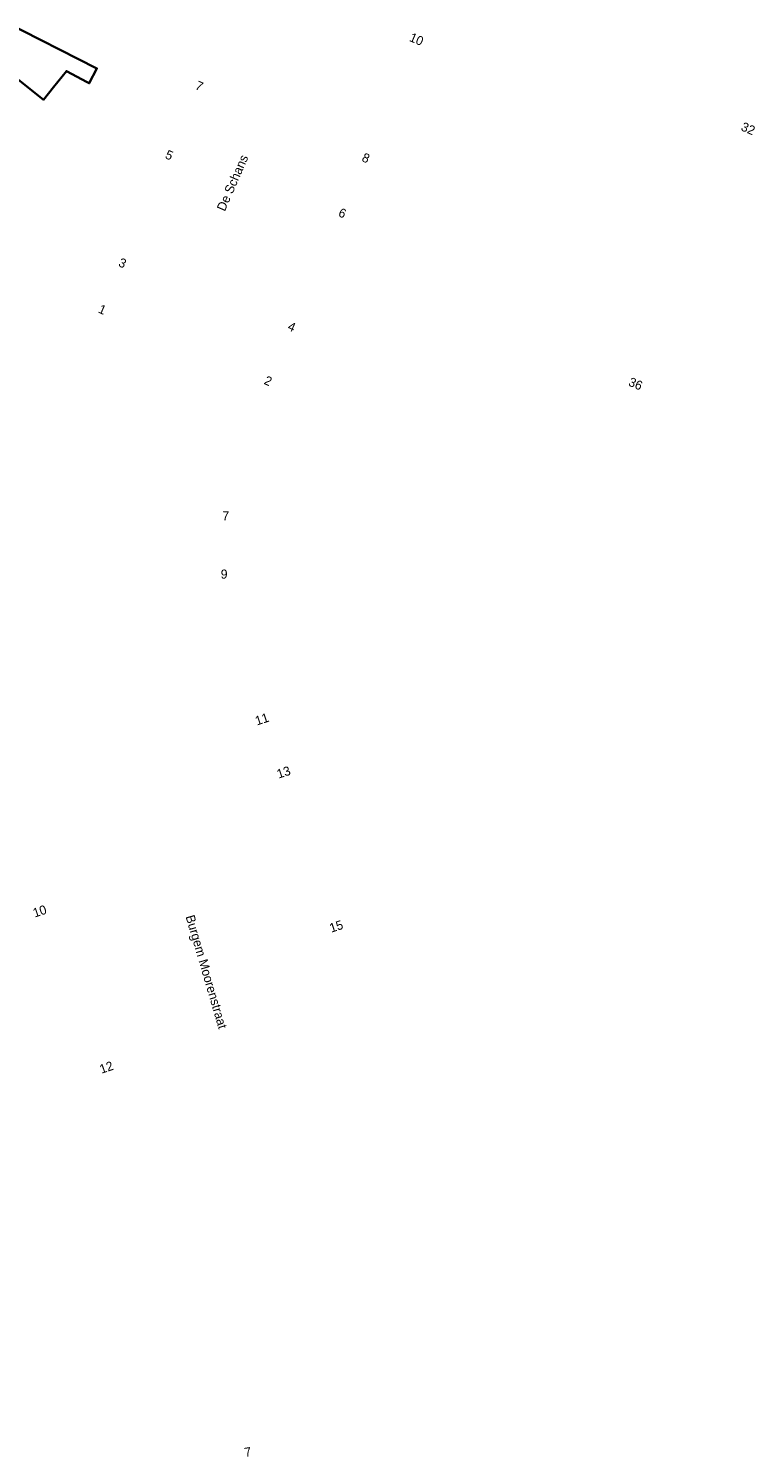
# Model space of a CAD drawing. Header units: metres. Extents: x 169249 to 194689, y 406250 to 412203.
# Tile 327 of 442: x 187961 to 188041, y 411205 to 411362. Entities that reach past the tile are written whole.
import ezdxf
from ezdxf.enums import TextEntityAlignment as Align

# ---------------------------------------------------------------- set-up
doc = ezdxf.new("R2010")
doc.units = ezdxf.units.M
doc.layers.add('BGT_NLCS_N264$0$B-WE-OG-TOPOGRAFIE_BEBOUWING-G', color=252, linetype='CONTINUOUS', lineweight=35)
doc.layers.add('X-XX-AL-REFERENTIE-G', color=7, linetype='CONTINUOUS', lineweight=18)
doc.layers.add('BGT_NLCS_N264$0$Label_Nummeraanduidingreeks', color=252, linetype='CONTINUOUS')
doc.layers.add('BGT_NLCS_N264$0$Label_Openbareruimte', color=252, linetype='CONTINUOUS')
doc.styles.add('BGT_NLCS_N264$0$STANDARD', font='txt')

# ---------------------------------------------------------------- blocks, each defined once
blk = doc.blocks.new('BGT_NLCS_N264')
at = {"layer": 'BGT_NLCS_N264$0$B-WE-OG-TOPOGRAFIE_BEBOUWING-G'}
blk.add_polyline3d([(187958.74, 411362.73, 13.29), (187968.97, 411357.55, 13.08), (187968.13, 411355.91, 13.26), (187967.89, 411356.04, 13.27), (187965.62, 411357.25, 13.33), (187964.21, 411355.5, 13.31), (187963.1, 411354.11, 13.3), (187960.32, 411356.32, 13.46)], dxfattribs=at)
at = {"layer": 'BGT_NLCS_N264$0$Label_Nummeraanduidingreeks', "color": 7, "lineweight": 18, "style": 'BGT_NLCS_N264$0$STANDARD'}
for s, rotation, p in [('10', -23.1, (188004.06, 411360.75)), ('7', -23.4, (187980.21, 411355.62)), ('32', -23.3, (188040.47, 411350.94)), ('5', -23.4, (187976.91, 411348.02)), ('8', -23.1, (187998.5, 411347.71)), ('6', -23.1, (187995.92, 411341.66)), ('3', -23.4, (187971.78, 411336.18)), ('1', -23.4, (187969.57, 411331.08)), ('4', -23.7, (187990.36, 411329.18)), ('2', -23.7, (187987.77, 411323.25)), ('36', -23, (188028.11, 411322.93)), ('7', -1.5, (187983.11, 411308.43)), ('9', -1.5, (187982.93, 411302.03)), ('11', 18.2, (187987.08, 411286.11)), ('13', 18.2, (187989.46, 411280.28)), ('10', 18.6, (187962.68, 411265.03)), ('15', 18.3, (187995.24, 411263.36)), ('12', 18.9, (187970, 411247.89)), ('7', 9.1, (187985.53, 411205.66))]:
    blk.add_text(s, height=1, rotation=rotation, dxfattribs=at).set_placement(p, align=Align.MIDDLE)
at = {"layer": 'BGT_NLCS_N264$0$Label_Openbareruimte', "color": 252, "lineweight": 18, "style": 'BGT_NLCS_N264$0$STANDARD'}
for s, rotation, p in [('De Schans', 66.4854, (187983.83, 411344.99)), ('Burgem Moorenstraat', -73.6137, (187980.85, 411258.33))]:
    blk.add_text(s, height=1, rotation=rotation, dxfattribs=at).set_placement(p, align=Align.MIDDLE)

msp = doc.modelspace()

# ---------------------------------------------------------------- block references
at = {"layer": 'X-XX-AL-REFERENTIE-G'}
msp.add_blockref('BGT_NLCS_N264', (0, 0), dxfattribs=at)

doc.saveas('drawing.dxf')
